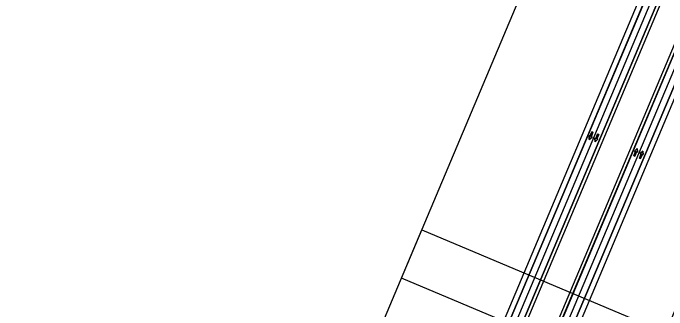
# Model space of a CAD drawing. Extents: x 14104283 to 14129344, y 8637090 to 8673339.
# Drawn here: x 14110477 to 14111726, y 8650873 to 8651440 of the extents above; entities that cross this region are included whole.
import ezdxf

# ---------------------------------------------------------------- set-up
doc = ezdxf.new("R2010")
doc.units = 0
for name, color, linetype in [('Cell', 7, 'Continuous'), ('Default', 7, 'Continuous'), ('dsnNonPlotable', 7, 'Continuous'), ('dsnPaintExistingBrokenLaneLineWhite', 7, 'Continuous'), ('dsnPaintExistingEdgeLineRightWhite', 7, 'Continuous'), ('dsnPaintPlaceBrokenLineWhite', 7, 'Continuous'), ('dsnPaintPlaceEdgeLineLeftYellow', 7, 'Continuous'), ('dsnPaintPlaceEdgeLineRightWhite', 7, 'Continuous'), ('dsnShadingPaved', 7, 'Continuous'), ('dsnStgShadingPrevPav', 7, 'Continuous')]:
    doc.layers.add(name, color=color, linetype=linetype)

msp = doc.modelspace()

# ---------------------------------------------------------------- linework, layer by layer
at = {"layer": 'Cell'}
for points in [[(14111582.5, 8651212.7), (14111584.9, 8651211.7), (14111581.5, 8651203.6), (14111583.3, 8651202.9), (14111578, 8651198.3), (14111577.5, 8651205.3), (14111579.2, 8651204.6)], [(14111593.6, 8651208.5), (14111595.9, 8651207.5), (14111592.5, 8651199.4), (14111594.3, 8651198.7), (14111589, 8651194.1), (14111588.5, 8651201.1), (14111590.2, 8651200.4)], [(14111665.1, 8651166.5), (14111662.8, 8651167.4), (14111666.1, 8651175.5), (14111664.3, 8651176.2), (14111669.6, 8651180.8), (14111670.1, 8651173.9), (14111668.4, 8651174.6)], [(14111676, 8651161.9), (14111673.6, 8651162.8), (14111677, 8651170.9), (14111675.2, 8651171.6), (14111680.5, 8651176.2), (14111681, 8651169.3), (14111679.3, 8651170)]]:
    msp.add_lwpolyline(points, close=True, dxfattribs=at)
for points in [[(14111579.2, 8651204.6), (14111577.5, 8651205.3), (14111578, 8651198.3), (14111583.3, 8651202.9), (14111581.5, 8651203.6), (14111584.9, 8651211.7), (14111582.5, 8651212.7), (14111579.2, 8651204.6)], [(14111590.2, 8651200.4), (14111588.5, 8651201.1), (14111589, 8651194.1), (14111594.3, 8651198.7), (14111592.5, 8651199.4), (14111595.9, 8651207.5), (14111593.6, 8651208.5), (14111590.2, 8651200.4)], [(14111668.4, 8651174.6), (14111670.1, 8651173.9), (14111669.6, 8651180.8), (14111664.3, 8651176.2), (14111666.1, 8651175.5), (14111662.8, 8651167.4), (14111665.1, 8651166.5), (14111668.4, 8651174.6)], [(14111679.3, 8651170), (14111681, 8651169.3), (14111680.5, 8651176.2), (14111675.2, 8651171.6), (14111677, 8651170.9), (14111673.6, 8651162.8), (14111676, 8651161.9), (14111679.3, 8651170)]]:
    msp.add_lwpolyline(points, dxfattribs=at)
at = {"layer": 'Default'}
for points in [[(14118413.2, 8667444.3), (14110818.4, 8649409.2), (14109142.6, 8645431.4)], [(14109164.7, 8645422.1), (14110840.5, 8649399.8), (14118435.4, 8667434.9)]]:
    msp.add_lwpolyline(points, dxfattribs=at)
at = {"layer": 'dsnNonPlotable'}
for points in [[(14111219.5, 8650933.3), (14111828.1, 8652377.8), (14112293.5, 8652181.8), (14111684.9, 8650737.2)], [(14110649.8, 8649580.9), (14111258.3, 8651025.5), (14111723.7, 8650829.4), (14111115.1, 8649384.9)]]:
    msp.add_lwpolyline(points, close=True, dxfattribs=at)
at = {"layer": 'dsnPaintExistingBrokenLaneLineWhite'}
msp.add_line((14110829.5, 8649404.5), (14118424.3, 8667439.6), dxfattribs=at)
at = {"layer": 'dsnPaintExistingEdgeLineRightWhite'}
msp.add_line((14110924.4, 8649364.5), (14118874.7, 8668243.7), dxfattribs=at)
at = {"layer": 'dsnPaintPlaceBrokenLineWhite'}
msp.add_line((14110913.3, 8649369.2), (14114932.5, 8658913.4), dxfattribs=at)
at = {"layer": 'dsnPaintPlaceEdgeLineLeftYellow'}
for p, q in [((14113594.8, 8655940.3), (14111420.5, 8650777)), ((14111505.3, 8650805.9), (14113533.3, 8655621.7))]:
    msp.add_line(p, q, dxfattribs=at)
at = {"layer": 'dsnPaintPlaceEdgeLineRightWhite'}
msp.add_line((14113555.5, 8655908.7), (14111402.9, 8650797.1), dxfattribs=at)
at = {"layer": 'dsnShadingPaved'}
for p, q in [((14111505.5, 8650806.3), (14113533.3, 8655621.7)), ((14113555.5, 8655612.4), (14110924.4, 8649364.5))]:
    msp.add_line(p, q, dxfattribs=at)
at = {"layer": 'dsnStgShadingPrevPav'}
for p, q in [((14110809.2, 8649413), (14118404, 8667448.1)), ((14118413.2, 8667444.3), (14110818.4, 8649409.2)), ((14113594.8, 8655940.3), (14111420.5, 8650777)), ((14111402.9, 8650797.1), (14113555.5, 8655908.7)), ((14113533.3, 8655621.7), (14111505.5, 8650806.3)), ((14111352.5, 8650355.3), (14113564.7, 8655608.5))]:
    msp.add_line(p, q, dxfattribs=at)
for points in [[(14113600.3, 8655938), (14111426, 8650774.7), (14111420.5, 8650777), (14113594.8, 8655940.3)], [(14111465.6, 8650758), (14111500, 8650808.6), (14113527.8, 8655624.1), (14113533.3, 8655621.7), (14111505.5, 8650806.3), (14111503.6, 8650807.1), (14111499.8, 8650797.8), (14111471.1, 8650755.6)]]:
    msp.add_lwpolyline(points, close=True, dxfattribs=at)

doc.saveas('drawing.dxf')
